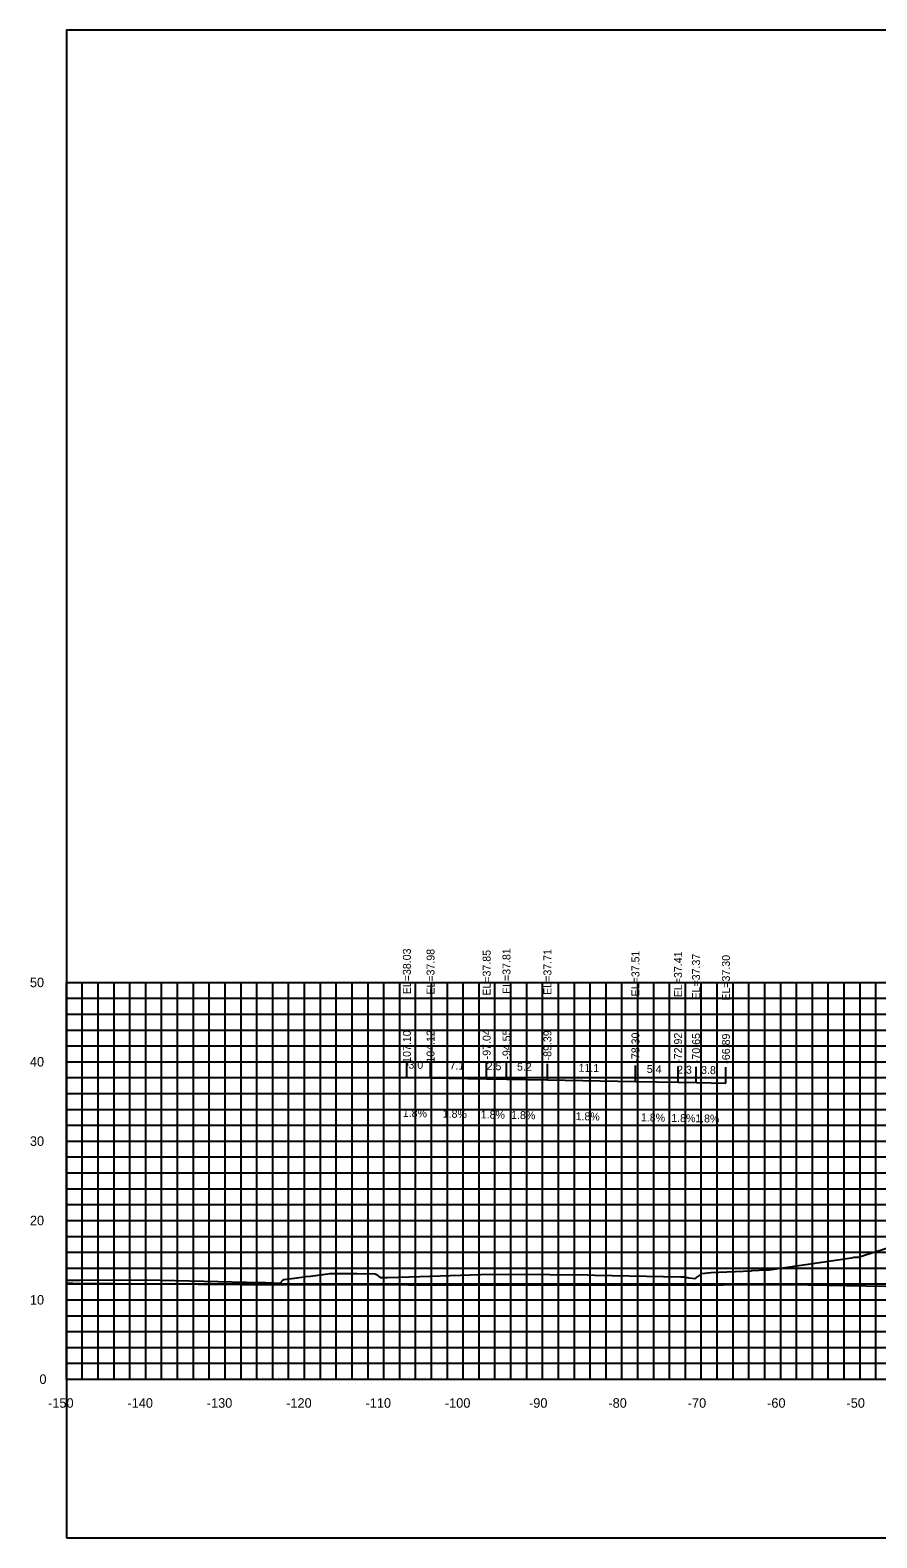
# Model space of a CAD drawing. Extents: x 1800880 to 1818864, y 245271 to 250560.
# Drawn here: x 1815583.9 to 1815690.6, y 249646.6 to 249836.6 of the extents above; entities that cross this region are included whole.
import ezdxf

# ---------------------------------------------------------------- set-up
doc = ezdxf.new("R2010")
doc.units = 0
for name, color, linetype in [('33', 7, 'Continuous'), ('ANNO-TXT', 7, 'Continuous'), ('CL-CNST', 7, 'Continuous'), ('DESIGN - DRAINAGE - Bridges', 7, 'Continuous'), ('Level 37', 7, 'Continuous'), ('Level 46', 7, 'Continuous'), ('Level 62', 7, 'Continuous'), ('SHT-BDR', 7, 'Continuous')]:
    doc.layers.add(name, color=color, linetype=linetype)

msp = doc.modelspace()

# ---------------------------------------------------------------- linework, layer by layer
at = {"layer": 'CL-CNST'}
msp.add_lwpolyline([(1815588.48, 249679.09), (1815590.23, 249679.08), (1815598.63, 249679.12), (1815612.96, 249678.78), (1815613.57, 249678.77), (1815613.9, 249678.76), (1815614.16, 249678.75), (1815614.34, 249678.74), (1815614.48, 249678.73), (1815614.59, 249678.73), (1815614.68, 249678.72), (1815614.75, 249678.72), (1815614.81, 249678.72), (1815614.86, 249678.72), (1815614.91, 249678.71), (1815614.95, 249678.71), (1815614.98, 249678.71), (1815615.41, 249678.7), (1815615.8, 249679.1), (1815615.87, 249679.17), (1815617.21, 249679.32), (1815618.44, 249679.5), (1815618.48, 249679.51), (1815618.63, 249679.53), (1815619.25, 249679.6), (1815621.73, 249679.92), (1815621.83, 249679.92), (1815621.84, 249679.92), (1815621.87, 249679.92), (1815622.62, 249679.91), (1815624.84, 249679.92), (1815624.93, 249679.92), (1815625.12, 249679.92), (1815627.39, 249679.87), (1815627.53, 249679.78), (1815628, 249679.41), (1815628.35, 249679.4), (1815628.38, 249679.4), (1815628.43, 249679.41), (1815628.48, 249679.41), (1815628.56, 249679.41), (1815628.65, 249679.42), (1815628.78, 249679.42), (1815628.92, 249679.43), (1815633.03, 249679.56), (1815641.95, 249679.85), (1815649.4, 249679.79), (1815654.14, 249679.74), (1815655.07, 249679.72), (1815665.9, 249679.5), (1815666.14, 249679.5), (1815666.15, 249679.5), (1815666.29, 249679.48), (1815666.39, 249679.46), (1815666.49, 249679.45), (1815666.57, 249679.44), (1815666.63, 249679.43), (1815666.69, 249679.42), (1815666.75, 249679.41), (1815666.79, 249679.41), (1815666.84, 249679.4), (1815666.87, 249679.39), (1815667.74, 249679.29), (1815667.88, 249679.4), (1815668.37, 249679.75), (1815668.56, 249679.92), (1815669.68, 249680.03), (1815674.75, 249680.27), (1815674.81, 249680.3), (1815674.87, 249680.3), (1815676.65, 249680.37), (1815677.03, 249680.37), (1815687.39, 249681.91), (1815687.42, 249681.91), (1815687.73, 249681.99), (1815688.2, 249681.99), (1815688.23, 249681.99), (1815699.96, 249685.66)], dxfattribs=at)
at = {"layer": 'DESIGN - DRAINAGE - Bridges'}
for p, q in [((1815588.42, 249716.6), (1815588.48, 249716.6)), ((1815588.48, 249666.6), (1815588.48, 249716.6)), ((1815588.42, 249706.6), (1815588.48, 249706.6)), ((1815588.42, 249696.6), (1815588.48, 249696.6)), ((1815588.42, 249686.6), (1815588.48, 249686.6)), ((1815588.42, 249676.6), (1815588.48, 249676.6)), ((1815588.42, 249666.6), (1815588.48, 249666.6)), ((1815588.48, 249666.6), (1815888.48, 249666.6)), ((1815588.48, 249666.54), (1815588.48, 249666.6)), ((1815598.48, 249666.54), (1815598.48, 249666.6)), ((1815608.48, 249666.54), (1815608.48, 249666.6)), ((1815618.48, 249666.54), (1815618.48, 249666.6)), ((1815628.48, 249666.54), (1815628.48, 249666.6)), ((1815638.48, 249666.54), (1815638.48, 249666.6)), ((1815648.48, 249666.54), (1815648.48, 249666.6)), ((1815658.48, 249666.54), (1815658.48, 249666.6)), ((1815668.48, 249666.54), (1815668.48, 249666.6)), ((1815678.48, 249666.54), (1815678.48, 249666.6)), ((1815688.48, 249666.54), (1815688.48, 249666.6))]:
    msp.add_line(p, q, dxfattribs=at)
at = {"layer": 'Level 37'}
for p, q in [((1815631.38, 249704.64), (1815631.38, 249706.64)), ((1815634.36, 249704.58), (1815634.36, 249706.58)), ((1815641.43, 249704.46), (1815641.43, 249706.46)), ((1815643.93, 249704.41), (1815643.93, 249706.41)), ((1815649.09, 249704.32), (1815649.09, 249706.32)), ((1815660.18, 249704.12), (1815660.18, 249706.12)), ((1815665.55, 249704.02), (1815665.55, 249706.02)), ((1815667.82, 249703.98), (1815667.82, 249705.98)), ((1815671.58, 249703.91), (1815671.58, 249705.91))]:
    msp.add_line(p, q, dxfattribs=at)
msp.add_lwpolyline([(1815588.48, 249646.6), (1815888.48, 249646.6), (1815888.48, 249836.6), (1815588.48, 249836.6)], close=True, dxfattribs=at)
at = {"layer": 'Level 46'}
for p, q in [((1815588.48, 249716.6), (1815888.48, 249716.6)), ((1815588.48, 249666.6), (1815588.48, 249716.6)), ((1815590.48, 249666.6), (1815590.48, 249716.6)), ((1815592.48, 249666.6), (1815592.48, 249716.6)), ((1815594.48, 249666.6), (1815594.48, 249716.6)), ((1815596.48, 249666.6), (1815596.48, 249716.6)), ((1815598.48, 249666.6), (1815598.48, 249716.6)), ((1815600.48, 249666.6), (1815600.48, 249716.6)), ((1815602.48, 249666.6), (1815602.48, 249716.6)), ((1815604.48, 249666.6), (1815604.48, 249716.6)), ((1815606.48, 249666.6), (1815606.48, 249716.6)), ((1815608.48, 249666.6), (1815608.48, 249716.6)), ((1815610.48, 249666.6), (1815610.48, 249716.6)), ((1815612.48, 249666.6), (1815612.48, 249716.6)), ((1815614.48, 249666.6), (1815614.48, 249716.6)), ((1815616.48, 249666.6), (1815616.48, 249716.6)), ((1815618.48, 249666.6), (1815618.48, 249716.6)), ((1815620.48, 249666.6), (1815620.48, 249716.6)), ((1815622.48, 249666.6), (1815622.48, 249716.6)), ((1815624.48, 249666.6), (1815624.48, 249716.6)), ((1815626.48, 249666.6), (1815626.48, 249716.6)), ((1815628.48, 249666.6), (1815628.48, 249716.6)), ((1815630.48, 249666.6), (1815630.48, 249716.6)), ((1815632.48, 249666.6), (1815632.48, 249716.6)), ((1815634.48, 249666.6), (1815634.48, 249716.6)), ((1815636.48, 249666.6), (1815636.48, 249716.6)), ((1815638.48, 249666.6), (1815638.48, 249716.6)), ((1815640.48, 249666.6), (1815640.48, 249716.6)), ((1815642.48, 249666.6), (1815642.48, 249716.6)), ((1815644.48, 249666.6), (1815644.48, 249716.6)), ((1815646.48, 249666.6), (1815646.48, 249716.6)), ((1815648.48, 249666.6), (1815648.48, 249716.6)), ((1815650.48, 249666.6), (1815650.48, 249716.6)), ((1815652.48, 249666.6), (1815652.48, 249716.6)), ((1815654.48, 249666.6), (1815654.48, 249716.6)), ((1815656.48, 249666.6), (1815656.48, 249716.6)), ((1815658.48, 249666.6), (1815658.48, 249716.6)), ((1815660.48, 249666.6), (1815660.48, 249716.6)), ((1815662.48, 249666.6), (1815662.48, 249716.6)), ((1815664.48, 249666.6), (1815664.48, 249716.6)), ((1815666.48, 249666.6), (1815666.48, 249716.6)), ((1815668.48, 249666.6), (1815668.48, 249716.6)), ((1815670.48, 249666.6), (1815670.48, 249716.6)), ((1815672.48, 249666.6), (1815672.48, 249716.6)), ((1815674.48, 249666.6), (1815674.48, 249716.6)), ((1815676.48, 249666.6), (1815676.48, 249716.6)), ((1815678.48, 249666.6), (1815678.48, 249716.6)), ((1815680.48, 249666.6), (1815680.48, 249716.6)), ((1815682.48, 249666.6), (1815682.48, 249716.6)), ((1815684.48, 249666.6), (1815684.48, 249716.6)), ((1815686.48, 249666.6), (1815686.48, 249716.6)), ((1815688.48, 249666.6), (1815688.48, 249716.6)), ((1815690.48, 249666.6), (1815690.48, 249716.6)), ((1815588.48, 249714.6), (1815888.48, 249714.6)), ((1815588.48, 249712.6), (1815888.48, 249712.6)), ((1815588.48, 249710.6), (1815888.48, 249710.6)), ((1815588.48, 249708.6), (1815888.48, 249708.6)), ((1815588.48, 249706.6), (1815888.48, 249706.6)), ((1815588.48, 249704.6), (1815888.48, 249704.6)), ((1815588.48, 249702.6), (1815888.48, 249702.6)), ((1815588.48, 249700.6), (1815888.48, 249700.6)), ((1815588.48, 249698.6), (1815888.48, 249698.6)), ((1815588.48, 249696.6), (1815888.48, 249696.6)), ((1815588.48, 249694.6), (1815888.48, 249694.6)), ((1815588.48, 249692.6), (1815888.48, 249692.6)), ((1815588.48, 249690.6), (1815888.48, 249690.6)), ((1815588.48, 249688.6), (1815888.48, 249688.6)), ((1815588.48, 249686.6), (1815888.48, 249686.6)), ((1815588.48, 249684.6), (1815888.48, 249684.6)), ((1815588.48, 249682.6), (1815888.48, 249682.6)), ((1815588.48, 249680.6), (1815888.48, 249680.6)), ((1815588.48, 249678.6), (1815888.48, 249678.6)), ((1815588.48, 249676.6), (1815888.48, 249676.6)), ((1815588.48, 249674.6), (1815888.48, 249674.6)), ((1815588.48, 249672.6), (1815888.48, 249672.6)), ((1815588.48, 249670.6), (1815888.48, 249670.6)), ((1815588.48, 249668.6), (1815888.48, 249668.6)), ((1815588.48, 249666.6), (1815888.48, 249666.6))]:
    msp.add_line(p, q, dxfattribs=at)
at = {"layer": 'Level 62'}
for points in [[(1815631.38, 249704.64), (1815634.36, 249704.58), (1815641.43, 249704.46), (1815643.93, 249704.41), (1815649.09, 249704.32), (1815660.18, 249704.12), (1815665.55, 249704.02), (1815667.82, 249703.98), (1815671.58, 249703.91)], [(1815588.48, 249678.7), (1815589.28, 249678.7), (1815615.71, 249678.51), (1815619.71, 249678.53), (1815643.47, 249678.45), (1815649.74, 249678.48), (1815671.23, 249678.51), (1815679.46, 249678.55), (1815698.98, 249678.21), (1815708.93, 249678.27), (1815726.74, 249678.46), (1815743.15, 249678.35), (1815754.49, 249678.42), (1815770.72, 249678.7), (1815782.25, 249678.77), (1815798.24, 249678.33), (1815810, 249678.41), (1815833.4, 249677.59), (1815837.76, 249677.63), (1815861.64, 249677.62), (1815865.51, 249677.65), (1815888.48, 249677.65)]]:
    msp.add_lwpolyline(points, dxfattribs=at)

# ---------------------------------------------------------------- texts
for s, p in [('-150', (1815586.17, 249663)), ('-140', (1815596.17, 249663)), ('-130', (1815606.17, 249663)), ('-120', (1815616.17, 249663)), ('-110', (1815626.17, 249663)), ('-100', (1815636.17, 249663)), ('-90', (1815646.77, 249663)), ('-80', (1815656.77, 249663)), ('-70', (1815666.77, 249663)), ('-60', (1815676.77, 249663)), ('-50', (1815686.77, 249663))]:
    msp.add_text(s, height=1.2).set_placement(p)
at = {"layer": '33'}
for s, p in [('50', (1815583.88, 249716)), ('40', (1815583.88, 249706)), ('30', (1815583.88, 249696)), ('20', (1815583.88, 249686)), ('10', (1815583.88, 249676)), ('0', (1815585.08, 249666))]:
    msp.add_text(s, height=1.2, dxfattribs=at).set_placement(p)
at = {"layer": 'ANNO-TXT'}
for s, rotation, p in [('3.0', 358.9622, (1815631.57, 249705.74)), ('7.1', 358.9622, (1815636.76, 249705.64)), ('2.5', 358.9622, (1815641.42, 249705.56)), ('5.2', 358.9622, (1815645.25, 249705.49)), ('11.1', 358.9578, (1815653, 249705.35)), ('5.4', 358.9578, (1815661.6, 249705.19)), ('2.3', 358.9578, (1815665.42, 249705.12)), ('3.8', 358.9578, (1815668.44, 249705.07)), ('1.8%', 358.9622, (1815630.86, 249699.65)), ('1.8%', 358.9622, (1815635.89, 249699.56)), ('1.8%', 358.9622, (1815640.68, 249699.47)), ('1.8%', 358.9622, (1815644.51, 249699.4)), ('1.8%', 358.9578, (1815652.63, 249699.25)), ('1.8%', 358.9578, (1815660.86, 249699.1)), ('1.8%', 358.9578, (1815664.68, 249699.03)), ('1.8%', 358.9578, (1815667.7, 249698.98))]:
    msp.add_text(s, height=1, rotation=rotation, dxfattribs=at).set_placement(p)
at = {"layer": 'DESIGN - DRAINAGE - Bridges'}
msp.add_text('-', height=0.0001, dxfattribs=at).set_placement((1815588.48, 249666.6))
at = {"layer": 'SHT-BDR'}
for s, p in [('EL=38.03', (1815631.88, 249715.11)), ('EL=37.81', (1815644.43, 249715.14)), ('EL=37.98', (1815634.86, 249715.06)), ('EL=37.85', (1815641.93, 249714.93)), ('EL=37.71', (1815649.59, 249715.04)), ('EL=37.51', (1815660.68, 249714.84)), ('EL=37.41', (1815666.05, 249714.74)), ('EL=37.37', (1815668.32, 249714.45)), ('EL=37.30', (1815672.08, 249714.3)), ('-107.10', (1815631.88, 249706.02)), ('-104.12', (1815634.86, 249706.05)), ('-97.04', (1815641.93, 249706.91)), ('-94.55', (1815644.43, 249706.87)), ('-89.39', (1815649.59, 249706.77)), ('-78.30', (1815660.68, 249706.49)), ('-72.92', (1815666.05, 249706.47)), ('-70.65', (1815668.32, 249706.43)), ('-66.89', (1815672.08, 249706.36))]:
    msp.add_text(s, height=1, rotation=90, dxfattribs=at).set_placement(p)

doc.saveas('drawing.dxf')
